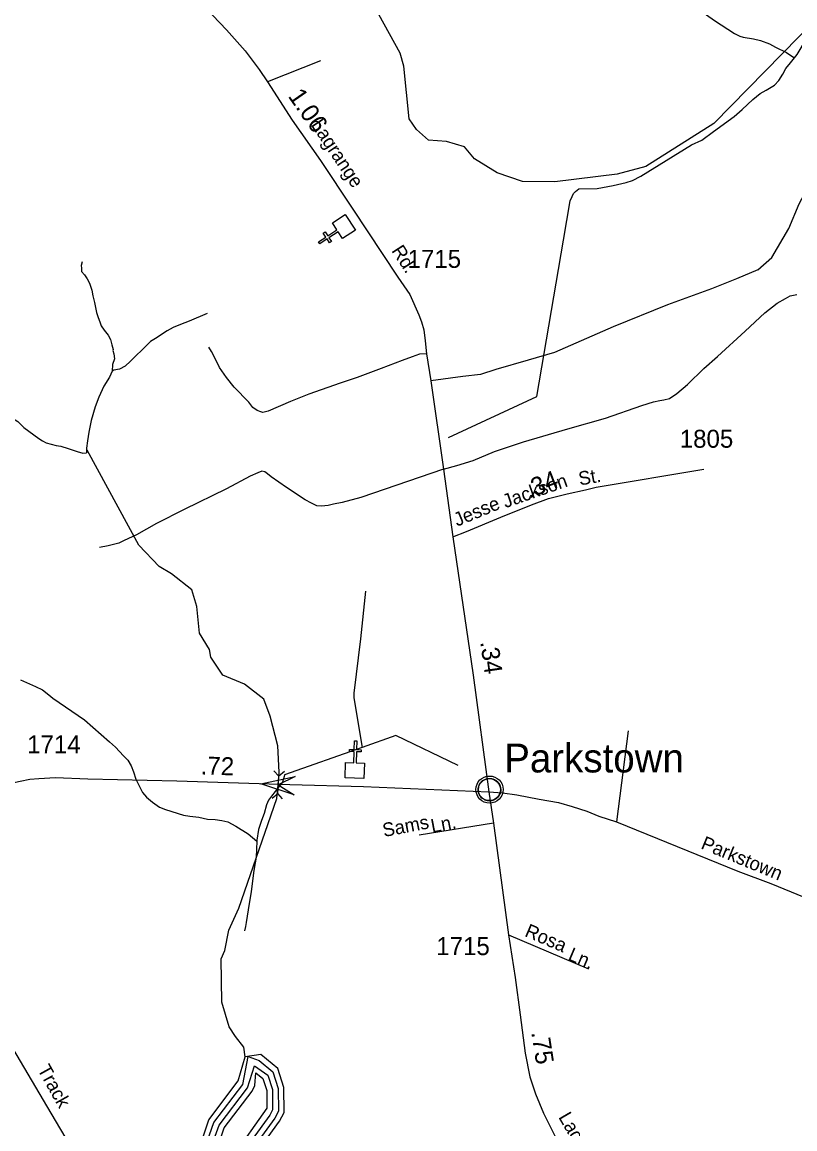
# Model space of a CAD drawing. Extents: x 2206922 to 2357709, y 510027 to 673830.
# Drawn here: x 2349216 to 2354586, y 592168 to 599861 of the extents above; entities that cross this region are included whole.
import ezdxf

# ---------------------------------------------------------------- set-up
doc = ezdxf.new("R2010")
doc.units = 0
for name, color, linetype in [('Exist Civil Demographics Community CELL', 7, 'Continuous'), ('Exist Civil Demographics Community Label', 7, 'Continuous'), ('Exist Cultural Church CELL', 7, 'Continuous'), ('Exist Hydrographic Buffer Line', 7, 'Continuous'), ('Exist Hydrographic Creek Single Shore', 7, 'Continuous'), ('Exist Hydrographic Lake Shore', 7, 'Continuous'), ('Exist Hydrographic Misc Water Feature', 7, 'Continuous'), ('Exist Road Non-System Type 51', 7, 'Continuous'), ('Exist Road Non-System Type 51 Label', 7, 'Continuous'), ('Exist Road Secondary Mileage Hundredths English Label', 7, 'Continuous'), ('Exist Road Secondary Structure Pipe CELL', 7, 'Continuous'), ('Exist Road Secondary Structure Standard Bridge Attributed CELL', 7, 'Continuous'), ('Exist Road Secondary Type 51 Attributed', 7, 'Continuous'), ('Exist Road Secondary Type 51 Label', 7, 'Continuous'), ('Exist Road Secondary Type 51 Number Label', 7, 'Continuous')]:
    doc.layers.add(name, color=color, linetype=linetype)

msp = doc.modelspace()

# ---------------------------------------------------------------- linework, layer by layer
at = {"layer": 'Exist Civil Demographics Community CELL'}
msp.add_lwpolyline([(2352386.3, 594538.6), (2352387.3, 594544.2), (2352389, 594550.8), (2352392, 594558), (2352394.9, 594563.7), (2352398.2, 594569.5), (2352402, 594574.6), (2352405.9, 594579), (2352410.5, 594583.6), (2352416.1, 594588.2), (2352421.5, 594591.8), (2352426.4, 594594.7), (2352431.4, 594597.1), (2352436.9, 594599.4), (2352442.5, 594601.2), (2352446.9, 594602.4), (2352451.7, 594603.1), (2352455.8, 594603.9), (2352462.2, 594604.1), (2352466.6, 594604), (2352472.3, 594603.8), (2352477.2, 594603), (2352482.1, 594602), (2352487.1, 594600.6), (2352492.3, 594598.7), (2352498.9, 594595.8), (2352505.2, 594592.3), (2352510.2, 594588.7), (2352515.4, 594584.7), (2352518.7, 594581.6), (2352522.8, 594577.2), (2352526.7, 594572.5), (2352529.8, 594567.9), (2352532.9, 594562.9), (2352535.4, 594557.7), (2352537.4, 594552.7), (2352539, 594547.7), (2352540.3, 594543.1), (2352541.3, 594537.1), (2352542, 594532.4), (2352542.2, 594526.4), (2352542.1, 594520.6), (2352541.5, 594514.9), (2352540.5, 594509.4), (2352538.9, 594503.3), (2352537, 594497.4), (2352534.7, 594492.4), (2352531.6, 594486.4), (2352528.3, 594481), (2352524.8, 594476.3), (2352520.6, 594471.6), (2352515.3, 594466.6), (2352510.3, 594462.5), (2352505.3, 594459.1), (2352501, 594456.6), (2352494.2, 594453.3), (2352487, 594450.6), (2352481.1, 594449.1), (2352474.5, 594447.8), (2352470, 594447.4), (2352465.5, 594447.1), (2352459.9, 594447.1), (2352455.7, 594447.5), (2352450, 594448.3), (2352444.1, 594449.6), (2352439.5, 594450.9), (2352434.4, 594452.7), (2352429.8, 594454.7), (2352425.8, 594457), (2352419, 594461), (2352413.5, 594465.3), (2352408.6, 594469.8), (2352404.1, 594474.7), (2352400.9, 594478.6), (2352397.9, 594482.8), (2352393.8, 594489.9), (2352392.1, 594493.4), (2352390.4, 594497.5), (2352387.8, 594505.7), (2352386.3, 594512.7), (2352385.6, 594517.9), (2352385.3, 594524.2), (2352385.2, 594528.9), (2352385.7, 594535.3)], close=True, dxfattribs=at)
for centre, radius in [((2352463.9, 594526.2), 94.3), ((2352463.6, 594526.5), 76.7)]:
    msp.add_circle(centre, radius, dxfattribs=at)
at = {"layer": 'Exist Cultural Church CELL'}
for points in [[(2351443.1, 598356.1), (2351412.1, 598403.8), (2351348.2, 598362.5), (2351365.5, 598335.6), (2351352.1, 598326.9), (2351334.7, 598353.8), (2351284.2, 598321.1), (2351275.5, 598334.6), (2351326, 598367.2), (2351308.7, 598394.1), (2351322.1, 598402.8), (2351339.5, 598375.9), (2351403.4, 598417.3), (2351372.2, 598465.7), (2351461.6, 598523.5), (2351532.5, 598413.9)], [(2351464, 594714.6), (2351520.9, 594712.9), (2351523.3, 594789), (2351491.3, 594790), (2351491.8, 594806), (2351523.8, 594805), (2351525.6, 594865.1), (2351541.6, 594864.6), (2351539.8, 594804.5), (2351571.8, 594803.5), (2351571.3, 594787.6), (2351539.3, 594788.5), (2351536.9, 594712.4), (2351594.6, 594710.6), (2351591.3, 594604.2), (2351460.7, 594608.2)]]:
    msp.add_lwpolyline(points, close=True, dxfattribs=at)
at = {"layer": 'Exist Hydrographic Buffer Line'}
for points in [[(2350488.2, 592039.4), (2350548.5, 592211.5), (2350749.9, 592477.2), (2350786.6, 592670.7)], [(2350786.6, 592670.7), (2350862.3, 592642.5), (2350957.4, 592564.4), (2350994.7, 592448.5), (2350996.8, 592291), (2350970.7, 592242), (2350742.3, 591926.6)], [(2350519.6, 592014.6), (2350584.6, 592192.6), (2350781.5, 592453.1), (2350830.3, 592606.6), (2350922.8, 592541), (2350955.1, 592442), (2350956.6, 592300.7), (2350936.9, 592263.3), (2350710.1, 591950)], [(2350570.5, 592025.9), (2350620.3, 592173.7), (2350813.7, 592428.9), (2350833.1, 592468.1), (2350839.5, 592557.8), (2350888.5, 592517.5), (2350915.2, 592435.5), (2350916.6, 592310.4), (2350677.5, 591973.5)]]:
    msp.add_lwpolyline(points, dxfattribs=at)
at = {"layer": 'Exist Hydrographic Creek Single Shore'}
for points in [[(2354934.8, 600082.2), (2354614.9, 599760.7), (2354021.9, 599155.9), (2353550.9, 598857.8), (2353351.8, 598803.9), (2352918.7, 598750.3), (2352693.8, 598754.3), (2352517.9, 598812.8), (2352358.7, 598911.4), (2352290.9, 598994), (2352165.8, 599031.6), (2352040.7, 599039.7), (2351956.8, 599115), (2351905.8, 599188.5), (2351867.8, 599554.5), (2351841.8, 599645.3), (2351620.7, 600049.9)], [(2350652.3, 593549.9), (2350721.8, 593702.6), (2350985.5, 594464.8), (2350995.8, 594559.8), (2351002.7, 594646.7), (2350991.9, 594829.3), (2350938.7, 595037.3), (2350895.9, 595153.7), (2350761.8, 595259.8), (2350610.9, 595322.7), (2350526.8, 595447.2), (2350516.7, 595499.3), (2350448.9, 595614.7), (2350430.8, 595797.8), (2350395.8, 595914.6), (2350252.8, 596026.8), (2350168.8, 596076), (2350025.9, 596224.4), (2349667.8, 596886.1)], [(2350765.9, 592667.4), (2350756.9, 592736), (2350697.8, 592809), (2350654.7, 592876.2), (2350602.9, 593048), (2350598.8, 593349.8), (2350623.8, 593406.6), (2350652.3, 593549.9)]]:
    msp.add_lwpolyline(points, dxfattribs=at)
at = {"layer": 'Exist Hydrographic Lake Shore'}
for points in [[(2351034.9, 591073.4), (2350951.9, 591037.3), (2350851.8, 591046.3), (2350548.7, 591299.9), (2350480.9, 591415.4), (2350446.8, 591505.9), (2350427.8, 591665.9), (2350334.9, 591822.9), (2350349.8, 591928.6), (2350456.9, 592064.2), (2350512.9, 592230.5), (2350717.9, 592501.4), (2350765.9, 592667.4)], [(2351034.9, 591073.4), (2351058.9, 591130.2), (2351173.7, 591272.7), (2351181.9, 591332.1), (2351172.9, 591413.7), (2351121.9, 591474.1), (2350862.9, 591535.8), (2350795.8, 591602), (2350760.8, 591718.7), (2350774.9, 591903.1), (2351004.8, 592220.9), (2351036.8, 592281.3), (2351034.9, 592455), (2350991.9, 592587.9), (2350873.7, 592684.8), (2350765.9, 592667.4)]]:
    msp.add_lwpolyline(points, dxfattribs=at)
at = {"layer": 'Exist Hydrographic Misc Water Feature'}
msp.add_line((2351577.9, 594819.4), (2351038.6, 594628.8), dxfattribs=at)
for points in [[(2352737.9, 600099), (2353392.8, 600182.6), (2353652.2, 600219.8), (2353692.6, 600222.3), (2353692.8, 600162.2), (2353693.2, 600134.1), (2353695.5, 600114.3), (2353774.2, 600051.4), (2353901.5, 599962.9), (2353931.5, 599939.3), (2354028.3, 599872.5), (2354167.3, 599782.3), (2354203.8, 599764.6), (2354227.6, 599756.9), (2354297.5, 599745.6), (2354347.5, 599732.4), (2354409.9, 599711.3), (2354452.3, 599687.5), (2354528.6, 599650.5), (2354550.7, 599635), (2354583.1, 599613)], [(2354583.1, 599613), (2354601, 599635.6), (2354732.4, 599853), (2354751.9, 599879.3), (2354777.3, 599917.2), (2354809.1, 599951.8), (2354860.6, 599988.2), (2354924.1, 600035)], [(2353084.4, 598701.8), (2353212.4, 598705.2), (2353322.3, 598724.4), (2353414.1, 598747.5), (2353457.8, 598759.9), (2353515.6, 598791), (2353866.9, 599009.1), (2353940.5, 599039.8), (2354019.9, 599100.8), (2354164.6, 599204.4), (2354219.8, 599254.9), (2354295, 599323.9), (2354344.2, 599364.3), (2354386.1, 599388.8), (2354443.3, 599423.6), (2354475.1, 599456.2), (2354502.3, 599500.3), (2354524.1, 599538.4), (2354555.9, 599578.6), (2354583.1, 599613)], [(2352179.7, 596973.6), (2352792, 597258.6), (2352978.8, 598346.5), (2353023.7, 598618.8), (2353037.2, 598649.2), (2353047.1, 598669.2), (2353060.8, 598683.3), (2353084.4, 598701.8)], [(2349632.2, 598194.4), (2349627, 598170.5), (2349629.1, 598150.3), (2349629.3, 598128.4), (2349649.6, 598104.6), (2349668, 598077.2), (2349684.2, 598047.1), (2349699, 597997.5), (2349707.2, 597957.7), (2349719.5, 597911.6), (2349726.3, 597877.8), (2349732.6, 597842), (2349743.1, 597807.9), (2349755, 597778.1), (2349765.2, 597750.3), (2349785.9, 597720.4), (2349814.4, 597684.9), (2349829, 597655.1), (2349839.3, 597617.5), (2349847.5, 597585.4), (2349845.6, 597579.2), (2349854, 597555.7), (2349856.5, 597521.6), (2349844.6, 597481.2), (2349841.3, 597435.5)], [(2350502.4, 597834.9), (2350375.3, 597783.4), (2350317, 597758.9), (2350265.8, 597738.3), (2350223.7, 597715.8), (2350142.5, 597662.7), (2350108.7, 597640.6), (2350073.2, 597606.2), (2350045.5, 597579.5), (2350010.1, 597545.1), (2349968.4, 597504.8), (2349931.3, 597470.6), (2349891.3, 597449.8), (2349853.4, 597441.4), (2349841.3, 597435.5)], [(2349841.3, 597435.5), (2349821.8, 597393), (2349783.1, 597330.7), (2349749.4, 597254.2), (2349724, 597187.9), (2349695.7, 597091.6), (2349678.7, 597009.8), (2349669.1, 596949.6), (2349663.7, 596899.3), (2349662.3, 596867.5)], [(2348851.7, 597265.6), (2348926.2, 597228.4), (2348986.6, 597195.4), (2349043.2, 597169.9), (2349095.3, 597146.6), (2349137.8, 597115.1), (2349185.5, 597085.6), (2349226.4, 597042.2), (2349331.1, 596967.6), (2349357.6, 596949.8), (2349381.6, 596936), (2349451.5, 596917), (2349483.7, 596913.4), (2349536, 596897.8), (2349598.3, 596876.7), (2349636.5, 596865.3), (2349662.3, 596867.5)], [(2351602.9, 595905.3), (2351566.8, 595573), (2351519.9, 595196.4), (2351521.7, 595164.4), (2351577.9, 594819.4)], [(2349205.2, 595288.5), (2349307.6, 595242), (2349358.2, 595218.5), (2349400.6, 595185), (2349428.5, 595161.3), (2349648.6, 595012.2), (2349822.2, 594858.4), (2349864.9, 594820.7), (2349919.2, 594761.5), (2349949.6, 594729.7), (2349974.4, 594692.4), (2349988.7, 594650.5), (2350005.1, 594598.5), (2350031.8, 594547), (2350052.5, 594505), (2350078.8, 594473.5), (2350120.8, 594437.9), (2350169.6, 594404.7), (2350211.8, 594387), (2350336.3, 594348.8), (2350382.2, 594341.1), (2350444.4, 594334.1), (2350504.2, 594320.7), (2350556.3, 594317.3), (2350602.7, 594312), (2350644.3, 594302.5), (2350700.9, 594271.2), (2350787.6, 594218.1), (2350846.1, 594168.7)], [(2352244.9, 594693.6), (2351813.1, 594902.1), (2351577.9, 594819.4)], [(2351038.6, 594628.8), (2351036.8, 594617), (2351025.3, 594578.9), (2350948.4, 594479.8), (2350926.9, 594451.8), (2350915, 594419.5), (2350897.7, 594359.3), (2350878.3, 594311.1), (2350859, 594249.1), (2350846.3, 594174.8), (2350846.1, 594168.7)], [(2350846.1, 594168.7), (2350841.5, 594056.6), (2350826.8, 593962.8), (2350808.3, 593818.7), (2350785.6, 593690), (2350772.9, 593603.1), (2350769, 593574.9), (2350761.4, 593544.8)]]:
    msp.add_lwpolyline(points, dxfattribs=at)
at = {"layer": 'Exist Road Non-System Type 51'}
for p, q in [((2351290.2, 599592.5), (2350920, 599445.6)), ((2353428.5, 594934.3), (2353345.5, 594302)), ((2352492.3, 594293.5), (2351975.3, 594209.4)), ((2352595.4, 593515.7), (2353151.9, 593279))]:
    msp.add_line(p, q, dxfattribs=at)
for points in [[(2354329.2, 598138.8), (2354426.1, 598224.6), (2354544.8, 598426.4), (2354616, 598598.6), (2354693.1, 598741), (2354709.6, 598838.7), (2354733.3, 598882.2), (2354762.3, 598921.8), (2354867.8, 599011.5), (2355097.2, 599196.2), (2355471.6, 599515.4)], [(2354329.2, 598138.8), (2354179.8, 598077.2), (2354005.8, 598007.7), (2353701.7, 597896.9), (2353322.1, 597742.4), (2352915.7, 597565.7), (2352732.7, 597510.4), (2352507.2, 597446.5), (2352400.8, 597411.4), (2352279.5, 597398.6), (2352056.1, 597368.8)], [(2352143.4, 596753.5), (2352237, 596778), (2352349.7, 596814.2), (2352498.7, 596875.9), (2352700.8, 596944.1), (2353009.3, 597033.5), (2353271, 597108), (2353522.1, 597195.3), (2353602.9, 597220.8), (2353647.6, 597231.5), (2353675.3, 597236.5), (2353715.7, 597245.2), (2353764.9, 597280.4), (2353838.8, 597342), (2353953, 597452.8), (2354047.9, 597537.2), (2354239.5, 597713.1), (2354378.4, 597839.7), (2354462.8, 597906.6), (2354520.8, 597940), (2354554.2, 597957.6), (2354599.9, 597968.1)], [(2352026.4, 597556.2), (2351977.4, 597551.9), (2351926.4, 597534.9), (2351856.1, 597509.3), (2351711.5, 597454), (2351543.4, 597390.1), (2351426.4, 597350.7), (2351207.2, 597274.1), (2351081.7, 597223), (2350926.4, 597157), (2350888.1, 597148.5), (2350875.3, 597152.7), (2350849.8, 597161.2), (2350817.9, 597182.5), (2350790.2, 597218.7), (2350690.2, 597323), (2350637, 597391.2), (2350588.1, 597461.4), (2350556.2, 597523.2), (2350532.8, 597572.1), (2350513.6, 597601.9)], [(2352143.4, 596753.5), (2351569.3, 596555.6), (2351439.8, 596522.2), (2351380, 596509.3), (2351342.1, 596501), (2351296.3, 596496.3), (2351264.2, 596498), (2351226, 596517.5), (2351183.6, 596541), (2351052.8, 596625.3), (2350945.9, 596700), (2350921.6, 596721.9), (2350901.5, 596735.4), (2350881.5, 596739.2), (2350853.5, 596728.9), (2350799.9, 596704.3), (2350637, 596616.5), (2350340.9, 596472.9), (2350150.2, 596376.8), (2350011.1, 596297.1), (2349925.7, 596258), (2349887.8, 596239.5), (2349814.2, 596220.7), (2349754.3, 596208.1)]]:
    msp.add_lwpolyline(points, dxfattribs=at)
at = {"layer": 'Exist Road Secondary Structure Pipe CELL'}
for p, q in [((2350965.4, 594657.4), (2350999.8, 594620.1)), ((2351038.9, 594652.5), (2350999.8, 594620.1)), ((2350991.8, 594499.4), (2350999.8, 594620.1)), ((2350952.7, 594467), (2350991.8, 594499.4)), ((2351026.2, 594462.1), (2350991.8, 594499.4))]:
    msp.add_line(p, q, dxfattribs=at)
at = {"layer": 'Exist Road Secondary Structure Standard Bridge Attributed CELL'}
msp.add_lwpolyline([(2351105.5, 594490.1), (2350874.1, 594566.9), (2351112.9, 594616.1), (2350995.8, 594559.8)], close=True, dxfattribs=at)
at = {"layer": 'Exist Road Secondary Type 51 Attributed'}
for points in [[(2349490.2, 600996.6), (2349647.7, 600836.9), (2349813.6, 600658.1), (2349930.6, 600543.1), (2350220, 600238.7), (2350398.7, 600057.7), (2350637, 599808.6), (2350766.8, 599660.6), (2350862.5, 599530.8), (2350920, 599445.6), (2351092.3, 599180.6), (2351288.1, 598899.5), (2351509.3, 598568.5), (2351826.4, 598087.3), (2351909.3, 597968.1), (2351973.2, 597827.6), (2351990.2, 597778.6), (2352007.2, 597721.1), (2352015.7, 597646.6), (2352026.4, 597556.2), (2352056.1, 597368.8), (2352143.4, 596753.5), (2352209.3, 596284.1)], [(2352209.3, 596284.1), (2352302.9, 596320.3), (2352543.4, 596420.3), (2352756.1, 596505.5), (2352873.1, 596550.2), (2353002.9, 596583.2), (2353130.6, 596608.8), (2353205.1, 596627.9), (2353954, 596753.5)], [(2352209.3, 596284.1), (2352349.7, 595320.7), (2352458.3, 594511.7)], [(2348643.8, 594472.9), (2348770.7, 594492.7), (2348968.8, 594533.2), (2349203, 594584.1), (2349269, 594599), (2349330.7, 594603.3), (2349447.7, 594609.7), (2349671.1, 594601.1), (2350290.2, 594586.2), (2351077, 594562.4)], [(2351077, 594562.4), (2351588.1, 594546.8), (2352458.3, 594511.7)], [(2352458.3, 594511.7), (2352554, 594503.2), (2352654, 594490.4), (2352809.3, 594458.5), (2352943.4, 594437.2), (2353039.1, 594409.5), (2353139.1, 594375.5), (2353224.2, 594341.4), (2353345.5, 594302), (2354190.1, 593959.7), (2354418.6, 593873.5), (2354921.3, 593666), (2355174.4, 593546.4), (2355527.7, 593379.5), (2356004, 593183.4), (2356573.5, 592948.5), (2356868.9, 592819)], [(2352458.3, 594511.7), (2352492.3, 594293.5), (2352595.4, 593515.7), (2352642.1, 593220.8), (2352677.5, 592959.8), (2352711.3, 592693.9), (2352743.1, 592529.5), (2352782.7, 592411.8), (2352840.1, 592276.7), (2352946.4, 592063.9), (2353010.8, 591943), (2353124.6, 591735.4), (2353181.7, 591631.1), (2353361.7, 591311.2), (2353598.9, 590862.3), (2353640.5, 590771.8)], [(2348643.8, 594472.9), (2348666.7, 594254.3), (2348687.5, 594059.7), (2348695.8, 593959.7), (2348710.4, 593877.5), (2348737.4, 593773.4), (2348795.7, 593619.3), (2348831, 593516.3), (2348897.6, 593316.4), (2348950.7, 593147.1), (2348989.4, 593043.2), (2349035.3, 592939.2), (2349095.7, 592818.4), (2349414.5, 592277), (2349713.5, 591771.3), (2349839.7, 591544.6), (2349904.9, 591392.3), (2349921.8, 591341.6), (2349933.9, 591261.8), (2349953.2, 591063.6), (2349982.2, 590643), (2350023.2, 590111.3), (2350056.1, 589657.4)]]:
    msp.add_lwpolyline(points, dxfattribs=at)

# ---------------------------------------------------------------- texts
at = {"layer": 'Exist Civil Demographics Community Label'}
msp.add_text('Parkstown', height=200, dxfattribs=at).set_placement((2352566.2, 594645.3))
at = {"layer": 'Exist Road Non-System Type 51 Label'}
for s, rotation, p in [('Sams', 10.84394, (2351730, 594196.2)), ('Ln.', 10.84394, (2352065.5, 594224.9)), ('Rosa', 336.88233, (2352702.2, 593509.2)), ('Ln.', 336.88233, (2353003.1, 593344.8))]:
    msp.add_text(s, height=95, rotation=rotation, dxfattribs=at).set_placement(p)
at = {"layer": 'Exist Road Secondary Mileage Hundredths English Label'}
for s, rotation, p in [('1.06', 304.86738, (2351059.5, 599346.7)), ('.34', 21.37015, (2352737.6, 596547.8)), ('.34', 278.05287, (2352399.1, 595553.1)), ('.72', 358.25874, (2350455, 594631.7)), ('.75', 278.88579, (2352753.8, 592838.5))]:
    msp.add_text(s, height=125, rotation=rotation, dxfattribs=at).set_placement(p)
at = {"layer": 'Exist Road Secondary Type 51 Label'}
for s, rotation, p in [('Lagrange', 303.48389, (2351219.2, 599147.9)), ('Rd.', 302.77818, (2351779.6, 598272.7)), ('St.', 10.1387, (2353091.3, 596639.5)), ('Jackson', 19.28863, (2352574.3, 596481.8)), ('Jesse', 22.60753, (2352238.8, 596353.1)), ('Parkstown', 337.65422, (2353926.9, 594118.2)), ('Track', 299.12073, (2349319.7, 592581.6)), ('Lagrange', 300.17419, (2352940, 592249.7))]:
    msp.add_text(s, height=95, rotation=rotation, dxfattribs=at).set_placement(p)
at = {"layer": 'Exist Road Secondary Type 51 Number Label'}
for s, p in [('1715', (2351894.3, 598153.1)), ('1805', (2353785.9, 596902.6)), ('1714', (2349250.4, 594778.1)), ('1715', (2352093.9, 593375.4))]:
    msp.add_text(s, height=125, dxfattribs=at).set_placement(p)

doc.saveas('drawing.dxf')
